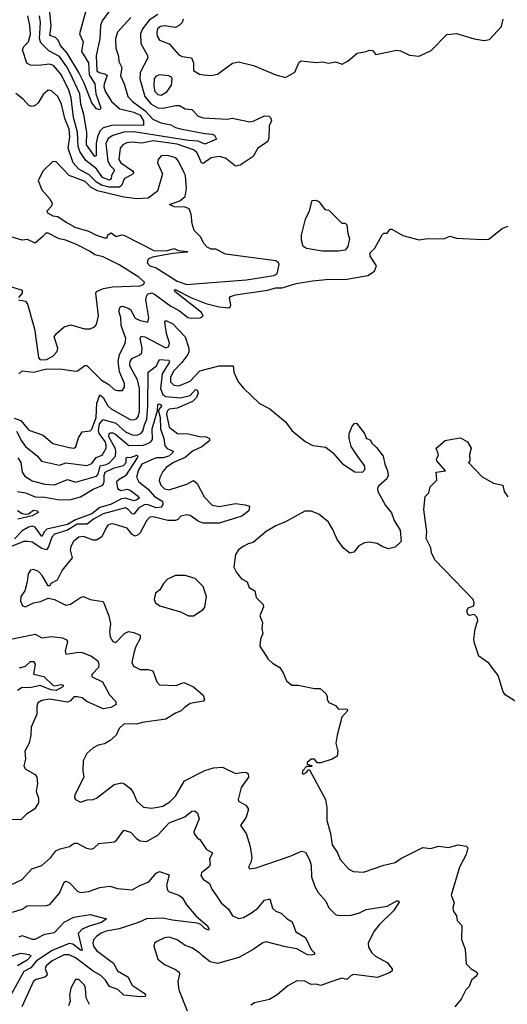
# Model space of a CAD drawing. Extents: x 1603745 to 1745082, y 385868 to 533966.
# Tile 433 of 646: x 1710069 to 1713090, y 438115 to 444222. Entities that reach past the tile are written whole.
import ezdxf

# ---------------------------------------------------------------- set-up
doc = ezdxf.new("R2010")
doc.units = 0

msp = doc.modelspace()

# ---------------------------------------------------------------- linework, layer by layer
at = {"layer": '0CON20XD'}
for points in [[(1710630.9, 444285), (1710579.1, 444215), (1710570, 444185), (1710565.7, 444105), (1710542.6, 443997.4), (1710547.7, 443905), (1710561.4, 443895), (1710601.2, 443885), (1710611.2, 443875), (1710591.5, 443825), (1710591, 443805), (1710600.5, 443775), (1710637.5, 443715), (1710688.3, 443668.3), (1710775, 443649.4), (1710815, 443628.9), (1710835.8, 443595), (1710835.7, 443565), (1710645, 443568.3), (1710585, 443551), (1710565, 443529.7), (1710550, 443495), (1710543.1, 443455), (1710543.3, 443376.7), (1710535, 443374.5), (1710483.5, 443445), (1710484, 443525), (1710466, 443635), (1710447.6, 443697.6), (1710441.3, 443761.3), (1710380.8, 443890.8), (1710360.3, 443930.3), (1710315, 443993), (1710249.3, 444029.3), (1710198.8, 444078.8), (1710191.1, 444105), (1710198.2, 444205), (1710191.6, 444245)], [(1710480.4, 444285), (1710440, 444135), (1710461.2, 444085), (1710452.3, 444025), (1710494.6, 443955), (1710499.7, 443879.7), (1710534.2, 443825), (1710541.3, 443761.3), (1710571.9, 443675), (1710565, 443662), (1710545, 443669.5), (1710515, 443706.7), (1710468.7, 443828.7), (1710435, 443893.8), (1710363.2, 444015), (1710322.1, 444062.1), (1710307.8, 444095), (1710291.2, 444111.2), (1710254.8, 444124.8), (1710264.2, 444184.2), (1710255, 444268.5)], [(1710924.6, 444255), (1710870, 444220), (1710829.5, 444165), (1710817.2, 444135), (1710818.9, 444075), (1710857.9, 444005), (1710862.2, 443985), (1710814.3, 443895), (1710813.9, 443855), (1710843.3, 443745), (1710880.7, 443700.7), (1710925, 443675.2), (1710957.5, 443672.5), (1711035, 443690), (1711058.8, 443688.8), (1711095, 443668.5), (1711135, 443664.3), (1711174.2, 443624.2), (1711205, 443613.4), (1711354.7, 443605.3), (1711385, 443611.8), (1711495, 443588.9), (1711515, 443591.9), (1711585, 443625.8), (1711614.1, 443624.1), (1711623.8, 443615), (1711629.2, 443595), (1711615.6, 443564.4), (1711612.6, 443487.4), (1711604.7, 443465.3), (1711544.5, 443425), (1711515, 443373.1), (1711435, 443320.7), (1711405, 443313.5), (1711345, 443363.6), (1711305, 443374.1), (1711255, 443365.3), (1711205, 443330), (1711194.5, 443334.5), (1711177.2, 443377.2), (1711165, 443399.7), (1711145.1, 443415.1), (1711045, 443449), (1710895, 443471), (1710825, 443455.7), (1710765, 443461.7), (1710732.4, 443457.6), (1710707.1, 443445), (1710690.3, 443425), (1710683.6, 443355), (1710694.9, 443334.9), (1710766.9, 443285), (1710774.2, 443275), (1710772.5, 443265), (1710715.5, 443235), (1710701.9, 443195), (1710686.6, 443183.4), (1710622.5, 443182.5), (1710575, 443194.9), (1710544.1, 443214.1), (1710500, 443260), (1710434.3, 443295), (1710400.4, 443335), (1710369.8, 443425), (1710379.9, 443495), (1710375, 443543.1), (1710348.7, 443608.7), (1710327.5, 443697.5), (1710304.7, 443744.7), (1710265, 443780.8), (1710245, 443784), (1710215, 443758), (1710183, 443707), (1710165, 443689.2), (1710145, 443682.9), (1710125, 443689.2), (1710089.6, 443729.6), (1710045, 443763.5)], [(1710756.9, 444235), (1710674.8, 444145.2), (1710662.9, 444105), (1710665.3, 444045), (1710681.5, 443995), (1710682.3, 443962.3), (1710702.5, 443925), (1710692.8, 443872.8), (1710715.4, 443825), (1710739.2, 443745), (1710768.5, 443715), (1710847.1, 443657.1), (1710892.8, 443605), (1710943.1, 443583.1), (1711005, 443570.6), (1711035, 443553), (1711065.1, 443545.1), (1711215, 443515.6), (1711262.2, 443512.2), (1711276.7, 443505), (1711288.1, 443481.9), (1711215, 443451), (1711175, 443468.9), (1711115, 443472.1), (1710775, 443526.6), (1710715, 443523.8), (1710645, 443504.1), (1710617.4, 443485), (1710603, 443455), (1710614.6, 443345), (1710628.6, 443318.6), (1710652.9, 443295), (1710653.3, 443285), (1710636.6, 443255), (1710635.2, 443235), (1710625, 443225.7), (1710582.6, 443242.6), (1710545, 443296.6), (1710478.7, 443348.7), (1710440.7, 443405), (1710430.3, 443435), (1710427.6, 443525), (1710403, 443615), (1710387.7, 443737.7), (1710373.9, 443785), (1710325, 443881.8), (1710278.8, 443938.8), (1710253.5, 443946.5), (1710185, 443937.3), (1710135, 443940.3), (1710112.2, 443952.2), (1710086.4, 444035), (1710094.7, 444055), (1710123.7, 444085), (1710135, 444131.2), (1710132, 444185), (1710118.8, 444245)], [(1711080.8, 444225), (1711075.4, 444205), (1711057.3, 444185), (1711035, 444173.2), (1710965, 444183.1), (1710941, 444179), (1710922.9, 444165), (1710917.6, 444145), (1710920.3, 444120.3), (1710934.8, 444094.8), (1710995, 444073.1), (1711055.6, 444005), (1711075, 443994.7), (1711134, 443985), (1711146, 443955), (1711146.4, 443906.4), (1711182.5, 443885), (1711210.5, 443880.5), (1711254.2, 443875.8), (1711295, 443884), (1711386.8, 443953.2), (1711425, 443961.5), (1711518.5, 443938.5), (1711655, 443879.4), (1711716.1, 443863.9), (1711773.9, 443896.1), (1711801.4, 443958.6), (1711812.5, 443967.5), (1711905, 443955.7), (1711945, 443960), (1711985, 443952), (1712025, 443960), (1712066.1, 443946.1), (1712105, 443965.8), (1712160, 444015), (1712216.1, 444023.9), (1712235, 444032.5), (1712255, 444030), (1712275, 444006.7), (1712405, 444033.1), (1712428.7, 444028.7), (1712485, 444001.2), (1712545, 443996.7), (1712619.3, 444030.7), (1712715, 444130), (1712775, 444136), (1712885, 444104), (1712946.4, 444093.6), (1712980.7, 444099.3), (1713055, 444180), (1713064.2, 444225.8)], [(1710945, 443753.4), (1710979.7, 443775), (1711008.4, 443815), (1711014.4, 443855), (1711009.2, 443865), (1710993.4, 443873.4), (1710935, 443880.6), (1710915, 443871.8), (1710902.5, 443855), (1710899.3, 443810.7), (1710906.6, 443776.6), (1710925, 443757.1), (1710945, 443753.4)], [(1711105, 442580.2), (1711155, 442584.4), (1711475, 442608.7), (1711643.3, 442635), (1711661.2, 442645), (1711666.7, 442655), (1711676.7, 442705), (1711673.3, 442715), (1711655, 442725.5), (1711345, 442768.5), (1711285, 442798.6), (1711255, 442798.8), (1711230.5, 442810.5), (1711211.2, 442831.2), (1711190, 442875), (1711150, 442915), (1711136.7, 442955), (1711132, 443015), (1711118.5, 443048.5), (1711095, 443059.6), (1711025, 443060.9), (1710997.5, 443075), (1711061.7, 443098.3), (1711094, 443126), (1711102.7, 443175), (1711095.3, 443255), (1711087.7, 443272.3), (1711052, 443345), (1711036, 443365), (1710985, 443379.4), (1710945, 443376.7), (1710926, 443354), (1710922.5, 443335), (1710953.1, 443265), (1710921.9, 443158.1), (1710865, 443115.6), (1710795, 443111.2), (1710715, 443120.6), (1710550.2, 443160.2), (1710511.2, 443181.2), (1710475, 443217.5), (1710375.6, 443255.6), (1710295, 443340), (1710275, 443343.3), (1710214, 443285), (1710183.8, 443225), (1710205, 443166.7), (1710253.5, 443113.5), (1710270, 443085), (1710265.8, 443065), (1710236.9, 443035), (1710241.9, 443025), (1710275, 443006.5), (1710305, 443001.3), (1710355.8, 442965.8), (1710410.8, 442935), (1710495, 442909.8), (1710545, 442884.8), (1710595, 442870), (1710610, 442870), (1710615, 442886.7), (1710635, 442899.2), (1710667, 442877), (1710701.7, 442888.3), (1710715, 442886.2), (1710905, 442788.6), (1710985, 442790), (1711025, 442802.5), (1711050.7, 442790.7), (1711110, 442785), (1711105, 442780), (1711015, 442772.5), (1710890.8, 442749.2), (1710863.9, 442736.1), (1710858.9, 442715), (1710874.5, 442695), (1710915, 442683.3), (1711045, 442600.3), (1711105, 442580.2)], [(1712044.6, 442785.4), (1711945, 442786.5), (1711845, 442802.3), (1711826, 442815), (1711814.1, 442854.1), (1711814, 442885), (1711840, 442985), (1711863.9, 443036.1), (1711880, 443100), (1711905, 443102.5), (1711925, 443092.5), (1711960, 443045), (1711985, 443040), (1712065, 442960), (1712085, 442960), (1712095, 442950), (1712102.5, 442895), (1712113.3, 442865), (1712102, 442815), (1712085, 442793.3), (1712044.6, 442785.4)], [(1710063.6, 442026.4), (1710085, 442043.8), (1710155, 442036), (1710235.7, 442055.7), (1710332.5, 442055), (1710415, 442041.8), (1710426, 442044), (1710472.4, 442077.6), (1710485, 442077.1), (1710575, 441987.1), (1710620.3, 441960.3), (1710655, 441928.9), (1710675, 441921.5), (1710705, 441922.2), (1710717.9, 441942.1), (1710718.7, 441965), (1710688.1, 442038.1), (1710678.4, 442105), (1710687.2, 442142.8), (1710721.9, 442215), (1710726.7, 442245), (1710697.5, 442325), (1710694.4, 442375), (1710684, 442415), (1710688.8, 442435), (1710695, 442443.3), (1710705, 442444.5), (1710745, 442431.2), (1710755, 442424.6), (1710785, 442370.8), (1710814.3, 442355.7), (1710863.6, 442346.4), (1710868, 442372), (1710851.2, 442485), (1710856.6, 442513.4), (1710865, 442522.7), (1710885, 442527.4), (1710905, 442520), (1711004.5, 442444.5), (1711057.8, 442417.8), (1711111.2, 442375), (1711135, 442370), (1711187, 442373), (1711206.4, 442383.6), (1711195.3, 442405.3), (1711032.5, 442535), (1711027.5, 442545), (1711032.3, 442547.7), (1711128.5, 442498.5), (1711222.4, 442462.4), (1711305, 442440.9), (1711364.2, 442435.8), (1711375, 442443.3), (1711376.7, 442453.3), (1711367.8, 442495), (1711375.8, 442505), (1711405, 442516.2), (1711605, 442545.3), (1711655, 442558), (1711695, 442558.8), (1711782, 442585), (1711883.1, 442603.1), (1711965, 442611), (1712095, 442612.1), (1712226.7, 442635), (1712267.7, 442662.3), (1712280, 442695), (1712240, 442755), (1712241.2, 442775), (1712268.8, 442805), (1712315, 442887.5), (1712325, 442897.5), (1712345, 442897.5), (1712365, 442922.5), (1712375, 442922.5), (1712443, 442883), (1712545, 442856), (1712595, 442865.8), (1712697.3, 442862.7), (1712735, 442880), (1712775, 442866.2), (1712935, 442858.1), (1712975, 442861.5), (1713060.7, 442929.3), (1713095, 442942)], [(1710205, 442111.8), (1710235, 442114.8), (1710274.3, 442135.7), (1710301.2, 442165), (1710305.7, 442185), (1710282, 442255), (1710296.2, 442275), (1710345, 442316.2), (1710385, 442330), (1710470, 442305), (1710505, 442303.8), (1710533, 442317), (1710545, 442332.5), (1710557.5, 442385), (1710540.8, 442525), (1710544.8, 442535.2), (1710588.1, 442555), (1710644.3, 442565.7), (1710815, 442572.3), (1710837.6, 442582.4), (1710841.9, 442595), (1710806.5, 442625), (1710685, 442702.5), (1710585, 442750.3), (1710534.4, 442764.4), (1710506.4, 442785), (1710425, 442826.2), (1710355, 442853.8), (1710313.2, 442863.2), (1710245, 442897.9), (1710231.3, 442898.7), (1710212.4, 442877.6), (1710165, 442835.8), (1710117.9, 442857.9), (1710085, 442854.5), (1709975, 442886.7)], [(1709985, 442576), (1710083.8, 442545), (1710084.2, 442525), (1710060.8, 442499.2)], [(1710060.6, 442485), (1710105, 442475.6), (1710117.8, 442457.8), (1710160.8, 442305), (1710185, 442127.1), (1710194.1, 442115), (1710205, 442111.8)], [(1710035, 441750.6), (1710075.8, 441735.8), (1710125, 441676.7), (1710215, 441644.6), (1710275, 441594.3), (1710375, 441568.2), (1710405, 441564.6), (1710417.3, 441572.7), (1710432.2, 441627.8), (1710455, 441666.2), (1710505, 441671.2), (1710515, 441682), (1710542.6, 441755), (1710546.4, 441843.6), (1710565.4, 441895.4), (1710585, 441878.2), (1710615, 441827.2), (1710635, 441807.9), (1710752.5, 441742.5), (1710775, 441740.3), (1710795, 441749.1), (1710805.5, 441765), (1710810.9, 441795), (1710810.9, 441935), (1710798.7, 441988.7), (1710750.2, 442075), (1710753.3, 442105), (1710767.9, 442122.1), (1710809.4, 442140.6), (1710825.8, 442155), (1710828.5, 442185), (1710814.6, 442245.4), (1710821.7, 442258.3), (1710845, 442254.7), (1710975, 442186.3), (1710992, 442195), (1710997.8, 442215), (1710978.7, 442275), (1710969.1, 442345), (1710975, 442356.7), (1711017.9, 442335), (1711093.8, 442255), (1711116.2, 442185), (1711117.6, 442162.4), (1711110.5, 442145), (1711073.9, 442096.1), (1711023.8, 442045), (1711002.6, 442005), (1711002.3, 441975), (1711024, 441955), (1711055, 441951.5), (1711125, 441981.1), (1711185.2, 442044.8), (1711305, 442074.5), (1711392.5, 442075), (1711396.2, 442035), (1711422, 441975), (1711455.8, 441935.8), (1711555, 441842.5), (1711618.5, 441808.5), (1711715, 441728), (1711755, 441673.3), (1711836.7, 441605), (1711885, 441581.4), (1711965, 441570.8), (1712010, 441535), (1712068.3, 441468.3), (1712145, 441416.9), (1712193.6, 441416.4), (1712209.1, 441435), (1712205, 441457.1), (1712163.5, 441513.5), (1712121.9, 441575), (1712110, 441625), (1712111.2, 441655), (1712129.7, 441700.3), (1712142.5, 441717.5), (1712155, 441720), (1712205.4, 441655), (1712216.2, 441626.2), (1712242.5, 441615), (1712250, 441595), (1712279.5, 441569.5), (1712320.8, 441515), (1712330.6, 441465), (1712348.1, 441425), (1712351.4, 441395), (1712343.8, 441375), (1712291.1, 441328.9), (1712285.6, 441315), (1712287.5, 441295), (1712335, 441208), (1712372.7, 441162.7), (1712390, 441115), (1712427, 441057), (1712432.5, 440985), (1712395, 440950), (1712355, 440940), (1712315, 440953.8), (1712284, 440974), (1712235, 440980.8), (1712205, 440978), (1712170.5, 440959.5), (1712140, 440920), (1712115, 440913.3), (1712076.2, 440945), (1712035, 440998.8), (1712009.5, 441059.5), (1711982, 441105), (1711922.5, 441155), (1711873.8, 441173.8), (1711835, 441173.8), (1711715, 441106.9), (1711655, 441082.2), (1711595, 441048.6), (1711515, 440978.8), (1711485, 440972), (1711453.3, 440955), (1711425, 440933.3), (1711406.2, 440905), (1711396.4, 440826.4), (1711412.7, 440792.7), (1711444.1, 440754.1), (1711477.5, 440735), (1711490.7, 440700.7), (1711525, 440680), (1711535, 440637.5), (1711576.7, 440595), (1711579.3, 440580.7), (1711557.5, 440525), (1711573, 440483), (1711568.8, 440445), (1711576.2, 440415), (1711560.3, 440379.7), (1711556.1, 440336.1), (1711608.8, 440255), (1711635, 440231.2), (1711680, 440205), (1711701.7, 440171.7), (1711721.7, 440121.7), (1711754.2, 440094.2), (1711795, 440094.2), (1711895, 440073.3), (1711930, 440075), (1711965, 440043.3), (1711973.8, 440025), (1711974.2, 440005), (1711985, 439988), (1712025, 439968.8), (1712045, 439946), (1712085, 439948.8), (1712097.5, 439945), (1712100, 439935), (1712064.3, 439895.7), (1712036.7, 439785), (1712027.5, 439735), (1712040, 439685), (1712035.4, 439655), (1712005.6, 439635), (1711935, 439612.1), (1711913.9, 439613.9), (1711895, 439636.2), (1711874.1, 439635.9), (1711850, 439615), (1711850, 439605), (1711880, 439595), (1711875, 439590), (1711845, 439590), (1711823.3, 439565), (1711818.3, 439548.3), (1711825, 439542.5), (1711847.5, 439555), (1711855, 439570), (1711865, 439570), (1711963.4, 439385), (1711971.5, 439335), (1711972.5, 439255), (1711994.4, 439175), (1712005.6, 439105), (1712037.1, 439055), (1712053.7, 439013.7), (1712106.7, 438955), (1712135, 438938), (1712200, 438935), (1712325, 438977.5), (1712396, 438995), (1712430.8, 439019.2), (1712567.7, 439087.7), (1712615, 439080.8), (1712665, 439095.5), (1712725, 439087.8), (1712785, 439104.3), (1712836.2, 439096.2), (1712845.8, 439085.8), (1712836.3, 439043.7), (1712793.1, 438966.9), (1712743.2, 438793.2), (1712760.8, 438745), (1712752, 438715), (1712753.8, 438695), (1712776.2, 438665), (1712780, 438635), (1712807.5, 438605), (1712806.4, 438516.4), (1712828.3, 438458.3), (1712836.1, 438366.1), (1712866, 438335), (1712900.8, 438315), (1712905.6, 438305), (1712895, 438287.5), (1712868, 438265), (1712854.1, 438225.9), (1712833.3, 438205), (1712803.3, 438146.7), (1712765, 438099.2)], [(1710049.4, 441669.4), (1710079.3, 441609.3), (1710104.6, 441574.6), (1710178.8, 441515), (1710204.1, 441484.1), (1710315, 441460), (1710355, 441473.9), (1710485, 441456.6), (1710515, 441468.6), (1710542.4, 441507.6), (1710578.9, 441521.1), (1710604.1, 441565), (1710605.4, 441585), (1710598.4, 441605), (1710562.1, 441655), (1710556.5, 441675), (1710563.7, 441715), (1710585, 441742.7), (1710665, 441718.6), (1710724.3, 441665), (1710765, 441647.7), (1710795, 441645.7), (1710820, 441655), (1710831, 441669), (1710841.3, 441708.7), (1710855.6, 441745), (1710863, 441825), (1710864, 442035), (1710915.7, 442074.3), (1710935.4, 442114.6), (1710990, 442110), (1710997.8, 442105), (1710995.3, 442095), (1710950.7, 442025), (1710941.3, 441935), (1710955.6, 441895.6), (1710975, 441885.2), (1711065, 441877.1), (1711125, 441890.2), (1711158.5, 441928.5), (1711168.4, 441925), (1711175.2, 441905), (1711165, 441877.9), (1711139.5, 441855), (1711045, 441811.9), (1710995, 441805.9), (1710982.1, 441795), (1710978.1, 441775), (1710994.7, 441695), (1711046.5, 441656.5), (1711115, 441653.1), (1711183.6, 441636.4), (1711225, 441635.5), (1711245.3, 441625.3), (1711245, 441610), (1711197.4, 441572.6), (1711139.5, 441545), (1711093.7, 441506.3), (1711021.5, 441475), (1710976.7, 441445), (1710955, 441420), (1710936.7, 441383.3), (1710933.9, 441365), (1710943.1, 441335), (1710965, 441311.8), (1710994.7, 441305.3), (1711105, 441340.5), (1711145, 441364.2), (1711168.9, 441345), (1711212.6, 441262.6), (1711261.5, 441211.5), (1711305, 441203.6), (1711405, 441221.9), (1711465, 441214), (1711492.5, 441205), (1711488.8, 441175), (1711445, 441142.5), (1711305, 441098.8), (1711205, 441099.3), (1711175, 441111.3), (1711125, 441146.2), (1711105, 441150.4), (1711067.6, 441142.4), (1711048.5, 441121.5), (1711035, 441115.6), (1710986, 441116), (1710895, 441139.7), (1710875, 441137.1), (1710855.2, 441114.8), (1710815, 441040), (1710803.4, 441026.6), (1710785, 441018.5), (1710765, 441028.1), (1710735, 441068.8), (1710655, 441093.8), (1710635.4, 441094.6), (1710615, 441086.5), (1710605.7, 441075), (1710578.6, 441015), (1710545, 440993.1), (1710525, 440993.3), (1710465, 441016), (1710435, 441013.5), (1710401.5, 440985), (1710384.6, 440955), (1710382.3, 440935), (1710392.9, 440885), (1710331.2, 440808.8), (1710301.2, 440745), (1710262.5, 440725), (1710255, 440710), (1710245, 440710), (1710207.5, 440775), (1710185, 440798.9), (1710155, 440812.9), (1710135, 440807.5), (1710121.1, 440785), (1710115.4, 440734.6), (1710099.8, 440680.2), (1710075.8, 440645), (1710074.4, 440615), (1710086.1, 440586.1), (1710105, 440580), (1710155, 440604.3), (1710197.2, 440612.8), (1710245, 440633.5), (1710285, 440625.5), (1710355, 440590), (1710383.4, 440596.6), (1710445, 440638.6), (1710465, 440645.6), (1710505, 440625.8), (1710585, 440614), (1710621.5, 440525), (1710631.1, 440475), (1710625.6, 440425), (1710629.4, 440395), (1710645, 440366), (1710665, 440360), (1710718.6, 440415), (1710743.4, 440426.6), (1710775, 440422.2), (1710816, 440405), (1710815, 440383.3), (1710787.9, 440335), (1710776, 440295), (1710763.8, 440235), (1710773.1, 440213.1), (1710815, 440192.2), (1710865, 440191.4), (1710894.1, 440184.1), (1710918, 440115), (1710935, 440096), (1711038.2, 440091.8), (1711085, 440110.6), (1711146.7, 440085), (1711205, 440032), (1711213.8, 440006.2), (1711207.5, 439995), (1711125, 439980.8), (1711088, 439955), (1711070, 439935), (1711035, 439922), (1710975, 439883.1), (1710826.6, 439863.4), (1710795, 439853.2), (1710715.4, 439854.6), (1710684.3, 439825), (1710665.5, 439784.5), (1710629.2, 439750.8), (1710595, 439731.1), (1710555, 439722.2), (1710524.5, 439705.5), (1710485, 439670), (1710462.5, 439625), (1710460.8, 439565), (1710467.1, 439525), (1710410, 439415), (1710409.2, 439395), (1710415, 439386.2), (1710445, 439370), (1710487, 439383), (1710525, 439385.7), (1710545, 439394.3), (1710655, 439479.6), (1710699.7, 439489.7), (1710715, 439485.8), (1710755, 439454.2), (1710774.4, 439425), (1710794.5, 439375), (1710835, 439338.5), (1710885, 439331.1), (1710935, 439339.7), (1710955.7, 439345), (1710999.5, 439370.5), (1711033.3, 439406.7), (1711089.2, 439500.8), (1711215, 439565.5), (1711268.7, 439581.3), (1711325, 439585.8), (1711405, 439546.2), (1711455, 439556), (1711473.9, 439553.9), (1711483.9, 439543.9), (1711486.2, 439525), (1711440.5, 439459.5), (1711422, 439385), (1711424.5, 439374.5), (1711470.5, 439350.5), (1711487.4, 439325), (1711473, 439275), (1711436.8, 439225), (1711472.2, 439175), (1711496.5, 439095), (1711506.2, 439023.8), (1711502, 438995), (1711487.1, 438965), (1711490, 438960), (1711495.4, 438955.4), (1711535, 438961.9), (1711745.6, 439034.4), (1711815, 439064.5), (1711839.1, 439059.1), (1711866.8, 439006.8), (1711875.4, 438975.4), (1711877.9, 438905), (1711897.5, 438845), (1711918.6, 438808.6), (1711965.7, 438755), (1711985, 438713.8), (1712025, 438672.5), (1712045.8, 438665.8), (1712125, 438669.2), (1712175, 438682.9), (1712215, 438703.8), (1712345, 438724.4), (1712405, 438758.1), (1712415, 438757.5), (1712419.4, 438749.4), (1712385.7, 438694.3), (1712298.8, 438611.2), (1712263.7, 438566.3), (1712228.9, 438495), (1712230.7, 438470.7), (1712250.6, 438435), (1712274.1, 438414.1), (1712346.7, 438375), (1712377.5, 438335), (1712376.4, 438323.6), (1712359.4, 438310.6), (1712285, 438282.2), (1712139.5, 438300.5), (1712123.3, 438295), (1712095, 438269.2), (1712065, 438278), (1711996.2, 438253.8), (1711935, 438231.9), (1711905, 438239.6), (1711875, 438238.8), (1711835, 438258.9), (1711785, 438260.6), (1711730.5, 438229.5), (1711664.3, 438175), (1711615.8, 438145), (1711523.8, 438125), (1711500.9, 438109.1)], [(1710058.2, 441505), (1710075, 441476.5), (1710085, 441415.8), (1710100.7, 441390.7), (1710145, 441361.8), (1710225, 441341.2), (1710285, 441337.6), (1710365, 441370), (1710415, 441353.8), (1710545, 441390), (1710555, 441403.9), (1710568.3, 441455), (1710605, 441463), (1710625, 441474.1), (1710661.7, 441515), (1710664.9, 441545), (1710659.8, 441565), (1710621.1, 441635), (1710623.4, 441655), (1710630.7, 441659.3), (1710645, 441659.6), (1710665, 441648.7), (1710745, 441581.9), (1710836.7, 441583.3), (1710878.8, 441601.2), (1710891.9, 441618.1), (1710889.8, 441685), (1710922.6, 441797.4), (1710924.4, 441835.6), (1710930.3, 441839.7), (1710943.3, 441835), (1710946.7, 441825), (1710930, 441805), (1710929.1, 441795), (1710939, 441755), (1710940.4, 441685), (1710961.6, 441625), (1710968.7, 441578.7), (1710982.8, 441562.8), (1711019.4, 441545), (1711016.1, 441535), (1710992.1, 441515), (1710955, 441505.6), (1710915, 441504.1), (1710826, 441465), (1710805, 441429.5), (1710792.5, 441385), (1710806.9, 441355), (1710865, 441311.2), (1710903.9, 441263.9), (1710952.6, 441235), (1710955.6, 441215), (1710945, 441197.8), (1710915, 441194.4), (1710865, 441213.5), (1710845, 441214.6), (1710806.6, 441195), (1710775, 441155.3), (1710765, 441157.4), (1710741.4, 441185), (1710723.9, 441193.9), (1710585, 441156.9), (1710527, 441125), (1710486.2, 441093.8), (1710425, 441092.9), (1710365, 441055.5), (1710285, 441031.6), (1710267.5, 441012.5), (1710247.8, 440952.2), (1710235, 440933.6), (1710205, 440941.7), (1710145, 440981.4), (1710115, 440986.1), (1710094.4, 440985), (1710015, 440953.9)], [(1713148.3, 439988.3), (1713076.7, 440035), (1713065, 440052.5), (1713033.3, 440155), (1713021.7, 440171.7), (1712975, 440231.2), (1712913.3, 440275), (1712886, 440355), (1712882.3, 440377.7), (1712892, 440445), (1712907.5, 440495), (1712904.1, 440514.1), (1712885, 440533.3), (1712855, 440526.7), (1712845, 440533.3), (1712840, 440555), (1712847.5, 440575), (1712882.7, 440587.3), (1712885.5, 440604.5), (1712879.6, 440625), (1712641.2, 440871.2), (1712621.2, 440915), (1712615.9, 440945.9), (1712587.5, 441005), (1712592.5, 441045), (1712573.3, 441185), (1712581.2, 441265), (1712603.3, 441286.7), (1712612.5, 441325), (1712653.6, 441366.4), (1712650, 441415), (1712706.7, 441425), (1712653.8, 441485), (1712651.2, 441495), (1712663, 441523), (1712650, 441565), (1712705, 441612.5), (1712749.3, 441620.7), (1712799.3, 441629.3), (1712843, 441603), (1712866.2, 441565), (1712856.2, 441525), (1712857.5, 441485), (1712850, 441475), (1712935, 441386), (1713005, 441348), (1713062.5, 441335), (1713070, 441295), (1713092.7, 441262.7)], [(1710054.7, 441295.3), (1710105, 441286.6), (1710165, 441262.2), (1710225, 441261.6), (1710315, 441243.1), (1710386.5, 441246.5), (1710445, 441262), (1710525, 441310.9), (1710584.9, 441335.1), (1710593.1, 441355), (1710591.3, 441395), (1710599, 441415), (1710655, 441442.4), (1710712.2, 441457.8), (1710727.6, 441475), (1710728.9, 441505), (1710735, 441508.9), (1710755, 441507.4), (1710795, 441521.5), (1710800, 441515), (1710796.9, 441505), (1710725, 441393.3), (1710685, 441371.2), (1710669.3, 441355), (1710675, 441314.6), (1710695, 441303), (1710735, 441310), (1710753.8, 441303.8), (1710805.5, 441265), (1710808.8, 441255), (1710795, 441243.4), (1710775, 441237.4), (1710725, 441255.2), (1710699, 441251), (1710631.5, 441215), (1710565, 441197.4), (1710515, 441157.7), (1710415, 441120.6), (1710365, 441091.5), (1710237.4, 441062.6), (1710222, 441048), (1710205, 441016.7), (1710163.8, 441073.8), (1710145, 441080), (1710122.5, 441075), (1710085, 441050.9), (1710037.2, 441002.8)], [(1710055, 441178.6), (1710085, 441159.6), (1710105, 441154.5), (1710122.3, 441157.7), (1710155, 441179.6), (1710180, 441175), (1710184, 441165), (1710145, 441144.7), (1710056.6, 441123.4)], [(1711145, 440523.8), (1711205, 440563.3), (1711215, 440577.5), (1711225.8, 440644.2), (1711205.8, 440705.8), (1711155.7, 440755.7), (1711095, 440774.2), (1711035, 440774), (1710985, 440751.2), (1710960, 440725), (1710936.7, 440685), (1710911.2, 440665), (1710901.2, 440625), (1710910, 440605), (1710937.5, 440587.5), (1711065, 440548.8), (1711114.2, 440524.2), (1711145, 440523.8)], [(1709993.4, 440376.6), (1710165, 440410), (1710205, 440387.3), (1710265, 440397.3), (1710335, 440387.7), (1710359.2, 440375), (1710365.6, 440365), (1710350, 440305), (1710355, 440286.7), (1710435, 440298.9), (1710456.8, 440296.8), (1710514.4, 440274.4), (1710552, 440245), (1710558.6, 440225), (1710556.9, 440205), (1710520.8, 440165), (1710514.2, 440155), (1710517.3, 440147.3), (1710581.1, 440115), (1710626.2, 440035), (1710662.2, 439995), (1710666, 439975), (1710633.8, 439956.2), (1710585, 439948.9), (1710484, 439994), (1710455, 440015.3), (1710425, 440023.2), (1710405, 440021.8), (1710383.3, 439996.7), (1710365, 439988.4), (1710252.5, 440007.5), (1710205, 440000.6), (1710182, 439985), (1710174.2, 439965), (1710174.3, 439915), (1710140, 439835), (1710137.5, 439785), (1710126.7, 439735), (1710101.5, 439685), (1710105.4, 439635.4), (1710094.2, 439594.2), (1710103.3, 439575), (1710165, 439540.8), (1710175.7, 439525), (1710179.5, 439485), (1710171.1, 439435), (1710184.3, 439394.3), (1710185.7, 439365), (1710160, 439325), (1710110, 439295), (1710075, 439258.8), (1709995, 439262.5)], [(1710067.6, 440202.4), (1710105, 440212.9), (1710135, 440240.6), (1710155, 440241.1), (1710164.7, 440225), (1710155, 440162.9), (1710217.7, 440147.7), (1710275, 440094.6), (1710285, 440091.2), (1710325, 440099.7), (1710338.1, 440095), (1710335.4, 440085), (1710295, 440060.8), (1710261.9, 440065), (1710195, 440092.1), (1710131.9, 440078.1), (1710085, 440079.3), (1710055, 440061.2)], [(1710014.7, 438855.3), (1710085, 438889.1), (1710144.4, 438955), (1710205, 438977.1), (1710260.9, 439025), (1710292.4, 439067.6), (1710319.6, 439080.4), (1710376.4, 439093.6), (1710405.8, 439114.2), (1710425, 439114.3), (1710483.4, 439083.4), (1710512.7, 439077.3), (1710527.2, 439082.8), (1710558.1, 439111.9), (1710656.4, 439123.6), (1710670.8, 439135), (1710715, 439196), (1710755, 439183.1), (1710793.1, 439143.1), (1710815, 439128.9), (1710855, 439124.4), (1710925, 439165.4), (1710995, 439240.9), (1711092, 439278), (1711135, 439312.5), (1711155, 439316.2), (1711170, 439300), (1711181.4, 439265), (1711148.8, 439185), (1711150, 439175), (1711168.3, 439148.3), (1711185, 439137.5), (1711226.2, 439075), (1711263.3, 439055), (1711244.3, 439015), (1711249.4, 438985), (1711245, 438970), (1711195, 438931.2), (1711190.8, 438915), (1711205, 438891.2), (1711244, 438865), (1711259.1, 438829.1), (1711284.2, 438795), (1711316.9, 438745), (1711362.9, 438705), (1711388, 438665), (1711426.9, 438646.9), (1711455, 438652.9), (1711505, 438681.8), (1711545, 438711.2), (1711585, 438761.5), (1711619.2, 438769.2), (1711635, 438710.6), (1711655, 438693.5), (1711689.8, 438679.8), (1711725.7, 438645.7), (1711756.7, 438626.7), (1711779.4, 438565), (1711838.8, 438528.8), (1711874.8, 438454.8), (1711896, 438435), (1711895.4, 438425), (1711875, 438419.1), (1711852.6, 438422.6), (1711785, 438460), (1711715, 438470.8), (1711595, 438502.7), (1711575, 438497.5), (1711514.6, 438455.4), (1711425.8, 438405.8), (1711295, 438368.6), (1711248.3, 438378.3), (1711201.2, 438415), (1711183.3, 438435), (1711135, 438466), (1711095, 438479.2), (1711045, 438515.7), (1710995, 438531.4), (1710965, 438528.6), (1710917.5, 438505), (1710903.3, 438495), (1710900.8, 438475), (1710924.6, 438394.6), (1710965, 438362.2), (1711035, 438331.4), (1711056, 438315), (1711059.2, 438305), (1711048, 438255), (1711054.3, 438204.3), (1711105.8, 438075)], [(1710025, 438686.6), (1710085, 438704.6), (1710115, 438725.6), (1710235, 438728.6), (1710255, 438734.2), (1710315.4, 438805), (1710345, 438873.8), (1710355, 438880), (1710375, 438870), (1710426.6, 438816.6), (1710445, 438808.6), (1710495, 438815.5), (1710565, 438840.5), (1710628.3, 438848.3), (1710675, 438834.3), (1710765, 438825.6), (1710809.1, 438850.9), (1710868, 438875), (1710915, 438927.8), (1710935, 438938.6), (1710995, 438918.8), (1710977.9, 438855), (1710983.7, 438823.7), (1710995, 438812.9), (1711055, 438791.5), (1711075, 438776.9), (1711102.3, 438732.3), (1711161.9, 438661.9), (1711230, 438605), (1711240, 438585), (1711238, 438575), (1711215, 438585.5), (1711190.3, 438610.3), (1711168, 438618), (1711015, 438637.1), (1710955, 438650.3), (1710855, 438645.4), (1710805, 438622.1), (1710685.8, 438584.2), (1710605, 438569.8), (1710573.2, 438556.8), (1710544.6, 438535), (1710526.8, 438515), (1710521.9, 438495), (1710526.9, 438475), (1710545, 438448.4), (1710626.4, 438386.4), (1710649.8, 438369.8), (1710675, 438323.1), (1710737.9, 438285), (1710765.4, 438235), (1710840, 438185), (1710847.3, 438175), (1710846.1, 438163.9), (1710815, 438161.2), (1710715, 438171.4), (1710676.8, 438206.8), (1710626.2, 438226.2), (1710600.2, 438265), (1710570.7, 438295), (1710525, 438320), (1710415, 438402.8), (1710375, 438422.8), (1710345, 438421.7), (1710270.4, 438385), (1710232.7, 438355), (1710226.9, 438335), (1710238, 438305), (1710236.2, 438293.8), (1710225, 438283.5), (1710170.4, 438269.6), (1710155, 438258.8), (1710081.2, 438098.8)], [(1710065.2, 438534.8), (1710085, 438543.1), (1710145, 438518.7), (1710165, 438519.4), (1710225, 438551.1), (1710285, 438561.5), (1710345, 438624.6), (1710404.7, 438655.3), (1710505, 438671.9), (1710606.7, 438645), (1710575, 438622.7), (1710499, 438601), (1710455, 438581.1), (1710431.3, 438555), (1710455, 438450), (1710445, 438450.8), (1710398, 438488), (1710375, 438492.7), (1710270.7, 438449.3), (1710171.9, 438385), (1710138.3, 438341.7), (1710095, 438319.6), (1709997.8, 438142.2)], [(1709965, 438397.8), (1710075, 438433.5), (1710124.5, 438424.5), (1710139.2, 438415), (1710115, 438388.7), (1710055.2, 438355)], [(1710502, 438115), (1710480, 438155), (1710477.5, 438215), (1710470, 438235), (1710435, 438269.2), (1710415, 438268.8), (1710384.6, 438215), (1710376.7, 438175), (1710380.6, 438135), (1710371.2, 438105)]]:
    msp.add_lwpolyline(points, dxfattribs=at)

doc.saveas('drawing.dxf')
